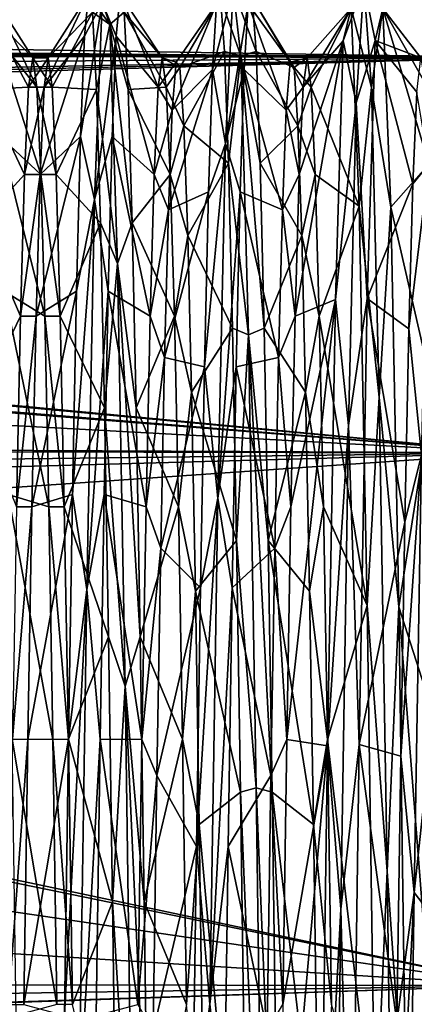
# Model space of a CAD drawing. Header units: millimetres. Extents: x -125 to 171, y -35 to 1363.
# Tile 180 of 656: x 109.26 to 113.83, y 6.79 to 18.19. Entities that reach past the tile are written whole.
import ezdxf

# ---------------------------------------------------------------- set-up
doc = ezdxf.new("R2010")
doc.units = ezdxf.units.MM
doc.header["$LTSCALE"] = 65.185185
for name, color, linetype in [('3', 7, 'CONTINUOUS'), ('62', 7, 'CONTINUOUS'), ('629', 7, 'CONTINUOUS'), ('639', 7, 'CONTINUOUS'), ('640', 7, 'CONTINUOUS'), ('66', 7, 'CONTINUOUS'), ('663', 7, 'CONTINUOUS'), ('664', 7, 'CONTINUOUS'), ('69', 7, 'CONTINUOUS'), ('70', 7, 'CONTINUOUS'), ('71', 7, 'CONTINUOUS'), ('72', 7, 'CONTINUOUS'), ('73', 7, 'CONTINUOUS'), ('74', 7, 'CONTINUOUS')]:
    doc.layers.add(name, color=color, linetype=linetype)

msp = doc.modelspace()

# ---------------------------------------------------------------- linework, layer by layer
at = {"layer": '3', "color": 7, "linetype": 'CONTINUOUS', "true_color": 0xe0f2ff}
for points in [[(115, 17.753, 10.25), (115, 20.189, 3.56), (0, 18.419, 9), (115, 17.753, 10.25)], [(115, 20.189, -3.56), (115, 17.753, -10.25), (6.357, 19.485, -6.371), (115, 20.189, -3.56)], [(6.357, 19.485, -6.371), (115, 17.753, -10.25), (3.343, 18.72, -8.356), (6.357, 19.485, -6.371)], [(115, 17.753, -10.25), (0, 18.419, -9), (3.343, 18.72, -8.356), (115, 17.753, -10.25)], [(-99, 18.635, -8.543), (115, 17.753, -10.25), (75.002, 16.803, -11.743), (-99, 18.635, -8.543)], [(115, 17.753, -10.25), (-99, 18.635, -8.543), (0, 18.419, -9), (115, 17.753, -10.25)], [(-99, 18.188, 9.458), (115, 17.753, 10.25), (0, 18.419, 9), (-99, 18.188, 9.458)], [(-99, 16.177, 12.592), (115, 17.753, 10.25), (-99, 18.188, 9.458), (-99, 16.177, 12.592)], [(115, 13.177, 15.704), (115, 17.753, 10.25), (-99, 13.633, 15.31), (115, 13.177, 15.704)], [(-99, 13.633, 15.31), (115, 17.753, 10.25), (-99, 16.177, 12.592), (-99, 13.633, 15.31)], [(75.002, 16.803, -11.743), (115, 17.753, -10.25), (77.772, 16.699, -11.89), (75.002, 16.803, -11.743)], [(115, 17.753, -10.25), (115, 13.177, -15.704), (77.772, 16.699, -11.89), (115, 17.753, -10.25)], [(77.772, 16.699, -11.89), (115, 13.177, -15.704), (80.696, 16.361, -12.351), (77.772, 16.699, -11.89)], [(80.696, 16.361, -12.351), (115, 13.177, -15.704), (83.843, 15.717, -13.161), (80.696, 16.361, -12.351)], [(83.843, 15.717, -13.161), (115, 13.177, -15.704), (84.211, 15.621, -13.275), (83.843, 15.717, -13.161)], [(84.211, 15.621, -13.275), (115, 13.177, -15.704), (87.136, 14.691, -14.298), (84.211, 15.621, -13.275)], [(87.136, 14.691, -14.298), (115, 13.177, -15.704), (90.285, 13.297, -15.603), (87.136, 14.691, -14.298)], [(-99, 10.639, 17.523), (115, 13.177, 15.704), (-99, 13.633, 15.31), (-99, 10.639, 17.523)], [(90.285, 13.297, -15.603), (115, 13.177, -15.704), (93.001, 11.661, -16.861), (90.285, 13.297, -15.603)], [(115, 7.011, 19.264), (115, 13.177, 15.704), (-99, 7.294, 19.159), (115, 7.011, 19.264)], [(-99, 7.294, 19.159), (115, 13.177, 15.704), (-99, 10.639, 17.523), (-99, 7.294, 19.159)], [(115, 13.177, -15.704), (115, 7.011, -19.264), (93.001, 11.661, -16.861), (115, 13.177, -15.704)], [(93.001, 11.661, -16.861), (115, 7.011, -19.264), (93.273, 11.468, -16.992), (93.001, 11.661, -16.861)], [(93.273, 11.468, -16.992), (115, 7.011, -19.264), (95.179, 9.92, -17.94), (93.273, 11.468, -16.992)], [(95.179, 9.92, -17.94), (115, 7.011, -19.264), (96.852, 8.162, -18.805), (95.179, 9.92, -17.94)], [(96.852, 8.162, -18.805), (115, 7.011, -19.264), (98.09, 6.441, -19.462), (96.852, 8.162, -18.805)], [(-99, 3.708, 20.162), (115, 7.011, 19.264), (-99, 7.294, 19.159), (-99, 3.708, 20.162)], [(115, 0, 20.5), (115, 7.011, 19.264), (-99, 0, 20.5), (115, 0, 20.5)], [(-99, 0, 20.5), (115, 7.011, 19.264), (-99, 3.708, 20.162), (-99, 0, 20.5)], [(115, 7.011, -19.264), (115, 0, -20.5), (98.09, 6.441, -19.462), (115, 7.011, -19.264)]]:
    msp.add_3dface(points, dxfattribs=at)
at = {"layer": '62', "color": 7, "linetype": 'CONTINUOUS', "true_color": 0x45454a}
for points in [[(112.393, 17.7, -1.326), (112.348, 17.145, -4.594), (112.543, 17.409, -3.463), (112.393, 17.7, -1.326)], [(112.437, 17.638, 1.987), (112.393, 17.7, -1.326), (112.589, 17.75, 0), (112.437, 17.638, 1.987)], [(112.589, 17.75, 0), (112.393, 17.7, -1.326), (112.543, 17.409, -3.463), (112.589, 17.75, 0)], [(112.636, 17.409, 3.463), (112.437, 17.638, 1.987), (112.589, 17.75, 0), (112.636, 17.409, 3.463)], [(112.482, 16.961, 5.232), (112.437, 17.638, 1.987), (112.636, 17.409, 3.463), (112.482, 16.961, 5.232)], [(112.543, 17.409, -3.463), (112.348, 17.145, -4.594), (112.496, 16.399, -6.793), (112.543, 17.409, -3.463)], [(112.683, 16.399, 6.793), (112.482, 16.961, 5.232), (112.636, 17.409, 3.463), (112.683, 16.399, 6.793)], [(112.348, 17.145, -4.594), (112.303, 15.992, -7.701), (112.496, 16.399, -6.793), (112.348, 17.145, -4.594)], [(112.527, 15.693, 8.294), (112.482, 16.961, 5.232), (112.683, 16.399, 6.793), (112.527, 15.693, 8.294)], [(112.496, 16.399, -6.793), (112.303, 15.992, -7.701), (112.449, 14.759, -9.861), (112.496, 16.399, -6.793)], [(112.73, 14.759, 9.861), (112.527, 15.693, 8.294), (112.683, 16.399, 6.793), (112.73, 14.759, 9.861)], [(112.303, 15.992, -7.701), (112.259, 14.282, -10.54), (112.449, 14.759, -9.861), (112.303, 15.992, -7.701)], [(112.571, 13.878, 11.067), (112.527, 15.693, 8.294), (112.73, 14.759, 9.861), (112.571, 13.878, 11.067)], [(112.449, 14.759, -9.861), (112.259, 14.282, -10.54), (112.402, 12.551, -12.551), (112.449, 14.759, -9.861)], [(112.777, 12.551, 12.551), (112.571, 13.878, 11.067), (112.73, 14.759, 9.861), (112.777, 12.551, 12.551)], [(112.259, 14.282, -10.54), (112.214, 12.073, -13.012), (112.402, 12.551, -12.551), (112.259, 14.282, -10.54)], [(112.616, 11.578, 13.454), (112.571, 13.878, 11.067), (112.777, 12.551, 12.551), (112.616, 11.578, 13.454)], [(112.402, 12.551, -12.551), (112.214, 12.073, -13.012), (112.355, 9.861, -14.759), (112.402, 12.551, -12.551)], [(112.824, 9.861, 14.759), (112.616, 11.578, 13.454), (112.777, 12.551, 12.551), (112.824, 9.861, 14.759)], [(112.214, 12.073, -13.012), (112.169, 9.444, -15.029), (112.355, 9.861, -14.759), (112.214, 12.073, -13.012)], [(112.661, 8.875, 15.372), (112.616, 11.578, 13.454), (112.824, 9.861, 14.759), (112.661, 8.875, 15.372)], [(112.355, 9.861, -14.759), (112.169, 9.444, -15.029), (112.308, 6.793, -16.399), (112.355, 9.861, -14.759)], [(112.871, 6.793, 16.399), (112.661, 8.875, 15.372), (112.824, 9.861, 14.759), (112.871, 6.793, 16.399)], [(112.169, 9.444, -15.029), (112.125, 6.485, -16.523), (112.308, 6.793, -16.399), (112.169, 9.444, -15.029)], [(112.723, 4.594, 17.145), (112.661, 8.875, 15.372), (112.871, 6.793, 16.399), (112.723, 4.594, 17.145)]]:
    msp.add_3dface(points, dxfattribs=at)
at = {"layer": '629', "linetype": 'CONTINUOUS'}
msp.add_3dface([(108.049, 10.738, -74.5), (109.75, 0, -74.5), (109.25, 0, -74.5), (108.049, 10.738, -74.5)], dxfattribs=at)
at = {"layer": '639', "linetype": 'CONTINUOUS'}
msp.add_3dface([(108.049, 10.738, -51.5), (109.131, 4.907, -50.5), (109.75, 0, -51.5), (108.049, 10.738, -51.5)], dxfattribs=at)
at = {"layer": '640', "linetype": 'CONTINUOUS'}
for points in [[(109.75, 0, -74.5), (108.049, 10.738, -74.5), (109.75, 0, -51.5), (109.75, 0, -74.5)], [(108.049, 10.738, -74.5), (108.049, 10.738, -51.5), (109.75, 0, -51.5), (108.049, 10.738, -74.5)]]:
    msp.add_3dface(points, dxfattribs=at)
at = {"layer": '66', "color": 7, "linetype": 'CONTINUOUS', "true_color": 0x45454a}
for points in [[(113.86, 17.351, -3.74), (113.813, 16.293, -7.042), (114, 16.519, -6.495), (113.86, 17.351, -3.74)], [(113.813, 16.293, -7.042), (113.766, 14.613, -10.076), (114, 16.519, -6.495), (113.813, 16.293, -7.042)], [(114, 16.519, -6.495), (113.766, 14.613, -10.076), (113.914, 13.154, -11.918), (114, 16.519, -6.495)], [(113.766, 14.613, -10.076), (113.72, 12.376, -12.724), (113.914, 13.154, -11.918), (113.766, 14.613, -10.076)], [(113.72, 12.376, -12.724), (113.673, 9.666, -14.887), (113.914, 13.154, -11.918), (113.72, 12.376, -12.724)], [(113.914, 13.154, -11.918), (113.673, 9.666, -14.887), (113.827, 8.089, -15.8), (113.914, 13.154, -11.918)], [(113.673, 9.666, -14.887), (113.626, 6.587, -16.482), (113.827, 8.089, -15.8), (113.673, 9.666, -14.887)], [(113.626, 6.587, -16.482), (113.58, 3.257, -17.449), (113.827, 8.089, -15.8), (113.626, 6.587, -16.482)], [(113.827, 8.089, -15.8), (113.58, 3.257, -17.449), (113.741, 1.979, -17.639), (113.827, 8.089, -15.8)]]:
    msp.add_3dface(points, dxfattribs=at)
at = {"layer": '663', "color": 7, "linetype": 'CONTINUOUS', "true_color": 0x45454a}
for points in [[(111.072, 17.7, -1.326), (110.911, 17.75, 0), (110.864, 17.409, -3.463), (111.072, 17.7, -1.326)], [(111.027, 17.145, -4.594), (111.072, 17.7, -1.326), (110.864, 17.409, -3.463), (111.027, 17.145, -4.594)], [(111.072, 17.7, -1.326), (111.116, 17.638, 1.987), (110.911, 17.75, 0), (111.072, 17.7, -1.326)], [(111.116, 17.638, 1.987), (110.957, 17.409, 3.463), (110.911, 17.75, 0), (111.116, 17.638, 1.987)], [(111.116, 17.638, 1.987), (111.161, 16.961, 5.232), (110.957, 17.409, 3.463), (111.116, 17.638, 1.987)], [(111.027, 17.145, -4.594), (110.864, 17.409, -3.463), (110.817, 16.399, -6.793), (111.027, 17.145, -4.594)], [(111.161, 16.961, 5.232), (111.004, 16.399, 6.793), (110.957, 17.409, 3.463), (111.161, 16.961, 5.232)], [(110.982, 15.992, -7.701), (111.027, 17.145, -4.594), (110.817, 16.399, -6.793), (110.982, 15.992, -7.701)], [(111.161, 16.961, 5.232), (111.206, 15.693, 8.294), (111.004, 16.399, 6.793), (111.161, 16.961, 5.232)], [(110.982, 15.992, -7.701), (110.817, 16.399, -6.793), (110.77, 14.759, -9.861), (110.982, 15.992, -7.701)], [(111.206, 15.693, 8.294), (111.051, 14.759, 9.861), (111.004, 16.399, 6.793), (111.206, 15.693, 8.294)], [(110.938, 14.282, -10.54), (110.982, 15.992, -7.701), (110.77, 14.759, -9.861), (110.938, 14.282, -10.54)], [(111.206, 15.693, 8.294), (111.25, 13.878, 11.067), (111.051, 14.759, 9.861), (111.206, 15.693, 8.294)], [(110.938, 14.282, -10.54), (110.77, 14.759, -9.861), (110.723, 12.551, -12.551), (110.938, 14.282, -10.54)], [(111.25, 13.878, 11.067), (111.098, 12.551, 12.551), (111.051, 14.759, 9.861), (111.25, 13.878, 11.067)], [(110.893, 12.073, -13.012), (110.938, 14.282, -10.54), (110.723, 12.551, -12.551), (110.893, 12.073, -13.012)], [(111.25, 13.878, 11.067), (111.295, 11.578, 13.454), (111.098, 12.551, 12.551), (111.25, 13.878, 11.067)], [(110.893, 12.073, -13.012), (110.723, 12.551, -12.551), (110.676, 9.861, -14.759), (110.893, 12.073, -13.012)], [(111.295, 11.578, 13.454), (111.145, 9.862, 14.758), (111.098, 12.551, 12.551), (111.295, 11.578, 13.454)], [(110.848, 9.444, -15.029), (110.893, 12.073, -13.012), (110.676, 9.861, -14.759), (110.848, 9.444, -15.029)], [(111.295, 11.578, 13.454), (111.339, 8.875, 15.372), (111.145, 9.862, 14.758), (111.295, 11.578, 13.454)], [(110.848, 9.444, -15.029), (110.676, 9.861, -14.759), (110.629, 6.793, -16.399), (110.848, 9.444, -15.029)], [(111.339, 8.875, 15.372), (111.192, 6.793, 16.399), (111.145, 9.862, 14.758), (111.339, 8.875, 15.372)], [(110.804, 6.485, -16.523), (110.848, 9.444, -15.029), (110.629, 6.793, -16.399), (110.804, 6.485, -16.523)], [(111.339, 8.875, 15.372), (111.402, 4.594, 17.145), (111.192, 6.793, 16.399), (111.339, 8.875, 15.372)]]:
    msp.add_3dface(points, dxfattribs=at)
at = {"layer": '664', "color": 7, "linetype": 'CONTINUOUS', "true_color": 0x45454a}
for points in [[(109.543, 17.409, -3.463), (109.589, 17.75, 0), (109.364, 17.409, -3.463), (109.543, 17.409, -3.463)], [(109.589, 17.75, 0), (109.411, 17.75, 0), (109.364, 17.409, -3.463), (109.589, 17.75, 0)], [(109.589, 17.75, 0), (109.636, 17.409, 3.463), (109.411, 17.75, 0), (109.589, 17.75, 0)], [(109.636, 17.409, 3.463), (109.457, 17.409, 3.463), (109.411, 17.75, 0), (109.636, 17.409, 3.463)], [(109.496, 16.399, -6.793), (109.543, 17.409, -3.463), (109.317, 16.399, -6.793), (109.496, 16.399, -6.793)], [(109.543, 17.409, -3.463), (109.364, 17.409, -3.463), (109.317, 16.399, -6.793), (109.543, 17.409, -3.463)], [(109.636, 17.409, 3.463), (109.683, 16.399, 6.793), (109.457, 17.409, 3.463), (109.636, 17.409, 3.463)], [(109.683, 16.399, 6.793), (109.504, 16.399, 6.793), (109.457, 17.409, 3.463), (109.683, 16.399, 6.793)], [(109.449, 14.759, -9.861), (109.496, 16.399, -6.793), (109.27, 14.759, -9.861), (109.449, 14.759, -9.861)], [(109.496, 16.399, -6.793), (109.317, 16.399, -6.793), (109.27, 14.759, -9.861), (109.496, 16.399, -6.793)], [(109.683, 16.399, 6.793), (109.73, 14.759, 9.861), (109.504, 16.399, 6.793), (109.683, 16.399, 6.793)], [(109.73, 14.759, 9.861), (109.551, 14.759, 9.861), (109.504, 16.399, 6.793), (109.73, 14.759, 9.861)], [(109.402, 12.551, -12.551), (109.449, 14.759, -9.861), (109.223, 12.551, -12.551), (109.402, 12.551, -12.551)], [(109.449, 14.759, -9.861), (109.27, 14.759, -9.861), (109.223, 12.551, -12.551), (109.449, 14.759, -9.861)], [(109.73, 14.759, 9.861), (109.777, 12.551, 12.551), (109.551, 14.759, 9.861), (109.73, 14.759, 9.861)], [(109.777, 12.551, 12.551), (109.598, 12.551, 12.551), (109.551, 14.759, 9.861), (109.777, 12.551, 12.551)], [(109.355, 9.861, -14.759), (109.402, 12.551, -12.551), (109.176, 9.862, -14.758), (109.355, 9.861, -14.759)], [(109.402, 12.551, -12.551), (109.223, 12.551, -12.551), (109.176, 9.862, -14.758), (109.402, 12.551, -12.551)], [(109.777, 12.551, 12.551), (109.824, 9.862, 14.758), (109.598, 12.551, 12.551), (109.777, 12.551, 12.551)], [(109.824, 9.862, 14.758), (109.645, 9.861, 14.759), (109.598, 12.551, 12.551), (109.824, 9.862, 14.758)], [(109.355, 9.861, -14.759), (109.176, 9.862, -14.758), (109.129, 6.793, -16.399), (109.355, 9.861, -14.759)], [(109.308, 6.793, -16.399), (109.355, 9.861, -14.759), (109.129, 6.793, -16.399), (109.308, 6.793, -16.399)], [(109.824, 9.862, 14.758), (109.871, 6.793, 16.399), (109.645, 9.861, 14.759), (109.824, 9.862, 14.758)], [(109.871, 6.793, 16.399), (109.692, 6.793, 16.399), (109.645, 9.861, 14.759), (109.871, 6.793, 16.399)]]:
    msp.add_3dface(points, dxfattribs=at)
at = {"layer": '69', "color": 7, "linetype": 'CONTINUOUS', "true_color": 0xe0f2ff}
for points in [[(112.589, 17.75, 0), (112.543, 17.409, -3.463), (113.1, 18.323, 2.55), (112.589, 17.75, 0)], [(113.1, 18.323, 2.55), (112.543, 17.409, -3.463), (113.008, 17.945, -4.498), (113.1, 18.323, 2.55)], [(112.636, 17.409, 3.463), (112.589, 17.75, 0), (113.1, 18.323, 2.55), (112.636, 17.409, 3.463)], [(113.192, 16.034, 9.227), (112.636, 17.409, 3.463), (113.1, 18.323, 2.55), (113.192, 16.034, 9.227)], [(112.496, 16.399, -6.793), (112.449, 14.759, -9.861), (113.008, 17.945, -4.498), (112.496, 16.399, -6.793)], [(113.008, 17.945, -4.498), (112.449, 14.759, -9.861), (112.917, 14.954, -10.891), (113.008, 17.945, -4.498)], [(112.543, 17.409, -3.463), (112.496, 16.399, -6.793), (113.008, 17.945, -4.498), (112.543, 17.409, -3.463)], [(112.683, 16.399, 6.793), (112.636, 17.409, 3.463), (113.192, 16.034, 9.227), (112.683, 16.399, 6.793)], [(112.73, 14.759, 9.861), (112.683, 16.399, 6.793), (113.192, 16.034, 9.227), (112.73, 14.759, 9.861)], [(113.283, 11.412, 14.561), (112.73, 14.759, 9.861), (113.192, 16.034, 9.227), (113.283, 11.412, 14.561)], [(112.402, 12.551, -12.551), (112.355, 9.861, -14.759), (112.917, 14.954, -10.891), (112.402, 12.551, -12.551)], [(112.917, 14.954, -10.891), (112.355, 9.861, -14.759), (112.825, 9.787, -15.699), (112.917, 14.954, -10.891)], [(112.449, 14.759, -9.861), (112.402, 12.551, -12.551), (112.917, 14.954, -10.891), (112.449, 14.759, -9.861)], [(112.777, 12.551, 12.551), (112.73, 14.759, 9.861), (113.283, 11.412, 14.561), (112.777, 12.551, 12.551)], [(113.914, 13.154, -11.918), (113.827, 8.089, -15.8), (114.383, 13.273, -12.886), (113.914, 13.154, -11.918)], [(114.383, 13.273, -12.886), (113.827, 8.089, -15.8), (114.291, 7.481, -16.919), (114.383, 13.273, -12.886)], [(112.824, 9.861, 14.759), (112.777, 12.551, 12.551), (113.283, 11.412, 14.561), (112.824, 9.861, 14.759)], [(113.375, 5.128, 17.775), (112.824, 9.861, 14.759), (113.283, 11.412, 14.561), (113.375, 5.128, 17.775)], [(112.355, 9.861, -14.759), (112.308, 6.793, -16.399), (112.825, 9.787, -15.699), (112.355, 9.861, -14.759)], [(112.871, 6.793, 16.399), (112.824, 9.861, 14.759), (113.375, 5.128, 17.775), (112.871, 6.793, 16.399)], [(112.308, 6.793, -16.399), (112.261, 3.463, -17.409), (112.825, 9.787, -15.699), (112.308, 6.793, -16.399)], [(112.825, 9.787, -15.699), (112.261, 3.463, -17.409), (112.733, 3.195, -18.222), (112.825, 9.787, -15.699)], [(111.909, 2.576, 18.319), (111.339, 8.875, 15.372), (111.817, 9.25, 16.021), (111.909, 2.576, 18.319)], [(111.402, 4.594, 17.145), (111.339, 8.875, 15.372), (111.909, 2.576, 18.319), (111.402, 4.594, 17.145)], [(113.827, 8.089, -15.8), (113.741, 1.979, -17.639), (114.291, 7.481, -16.919), (113.827, 8.089, -15.8)], [(114.291, 7.481, -16.919), (113.741, 1.979, -17.639), (114.2, 0.6, -18.49), (114.291, 7.481, -16.919)]]:
    msp.add_3dface(points, dxfattribs=at)
at = {"layer": '70', "color": 7, "linetype": 'CONTINUOUS', "true_color": 0xe0f2ff}
for points in [[(113.1, 18.323, 2.55), (113.008, 17.945, -4.498), (113.247, 18.598, -0.244), (113.1, 18.323, 2.55)], [(113.247, 18.598, -0.244), (113.008, 17.945, -4.498), (113.158, 17.23, -7.006), (113.247, 18.598, -0.244)], [(113.336, 17.408, 6.551), (113.1, 18.323, 2.55), (113.247, 18.598, -0.244), (113.336, 17.408, 6.551)], [(113.247, 18.598, -0.244), (113.158, 17.23, -7.006), (113.375, 17.949, -4.479), (113.247, 18.598, -0.244)], [(113.336, 17.408, 6.551), (113.247, 18.598, -0.244), (113.466, 18.32, 2.571), (113.336, 17.408, 6.551)], [(113.466, 18.32, 2.571), (113.247, 18.598, -0.244), (113.375, 17.949, -4.479), (113.466, 18.32, 2.571)], [(113.192, 16.034, 9.227), (113.1, 18.323, 2.55), (113.336, 17.408, 6.551), (113.192, 16.034, 9.227)], [(113.558, 16.023, 9.247), (113.336, 17.408, 6.551), (113.466, 18.32, 2.571), (113.558, 16.023, 9.247)], [(113.008, 17.945, -4.498), (112.917, 14.954, -10.891), (113.158, 17.23, -7.006), (113.008, 17.945, -4.498)], [(113.375, 17.949, -4.479), (113.158, 17.23, -7.006), (113.283, 14.965, -10.876), (113.375, 17.949, -4.479)], [(113.425, 13.823, 12.445), (113.192, 16.034, 9.227), (113.336, 17.408, 6.551), (113.425, 13.823, 12.445)], [(113.425, 13.823, 12.445), (113.336, 17.408, 6.551), (113.558, 16.023, 9.247), (113.425, 13.823, 12.445)], [(113.158, 17.23, -7.006), (112.917, 14.954, -10.891), (113.069, 13.492, -12.804), (113.158, 17.23, -7.006)], [(113.158, 17.23, -7.006), (113.069, 13.492, -12.804), (113.283, 14.965, -10.876), (113.158, 17.23, -7.006)], [(113.283, 11.412, 14.561), (113.192, 16.034, 9.227), (113.425, 13.823, 12.445), (113.283, 11.412, 14.561)], [(113.65, 11.393, 14.575), (113.425, 13.823, 12.445), (113.558, 16.023, 9.247), (113.65, 11.393, 14.575)], [(112.917, 14.954, -10.891), (112.825, 9.787, -15.699), (113.069, 13.492, -12.804), (112.917, 14.954, -10.891)], [(113.283, 14.965, -10.876), (113.069, 13.492, -12.804), (113.191, 9.801, -15.69), (113.283, 14.965, -10.876)], [(113.514, 8.336, 16.627), (113.283, 11.412, 14.561), (113.425, 13.823, 12.445), (113.514, 8.336, 16.627)], [(113.514, 8.336, 16.627), (113.425, 13.823, 12.445), (113.65, 11.393, 14.575), (113.514, 8.336, 16.627)], [(113.069, 13.492, -12.804), (112.825, 9.787, -15.699), (112.98, 7.897, -16.84), (113.069, 13.492, -12.804)], [(113.069, 13.492, -12.804), (112.98, 7.897, -16.84), (113.191, 9.801, -15.69), (113.069, 13.492, -12.804)], [(113.375, 5.128, 17.775), (113.283, 11.412, 14.561), (113.514, 8.336, 16.627), (113.375, 5.128, 17.775)], [(113.741, 5.103, 17.782), (113.514, 8.336, 16.627), (113.65, 11.393, 14.575), (113.741, 5.103, 17.782)], [(112.825, 9.787, -15.699), (112.733, 3.195, -18.222), (112.98, 7.897, -16.84), (112.825, 9.787, -15.699)], [(113.191, 9.801, -15.69), (112.98, 7.897, -16.84), (113.1, 3.21, -18.219), (113.191, 9.801, -15.69)], [(112.089, 2.789, 18.39), (111.817, 9.25, 16.021), (112, 9.3, 16.108), (112.089, 2.789, 18.39)], [(111.909, 2.576, 18.319), (111.817, 9.25, 16.021), (112.089, 2.789, 18.39), (111.909, 2.576, 18.319)], [(112.089, 2.789, 18.39), (112, 9.3, 16.108), (112.275, 2.575, 18.32), (112.089, 2.789, 18.39)], [(112.275, 2.575, 18.32), (112, 9.3, 16.108), (112.183, 9.25, 16.021), (112.275, 2.575, 18.32)], [(113.603, 1.703, 18.522), (113.375, 5.128, 17.775), (113.514, 8.336, 16.627), (113.603, 1.703, 18.522)], [(113.603, 1.703, 18.522), (113.514, 8.336, 16.627), (113.741, 5.103, 17.782), (113.603, 1.703, 18.522)], [(112.98, 7.897, -16.84), (112.733, 3.195, -18.222), (112.891, 1.216, -18.56), (112.98, 7.897, -16.84)], [(112.98, 7.897, -16.84), (112.891, 1.216, -18.56), (113.1, 3.21, -18.219), (112.98, 7.897, -16.84)]]:
    msp.add_3dface(points, dxfattribs=at)
at = {"layer": '71', "color": 7, "linetype": 'CONTINUOUS', "true_color": 0xe0f2ff}
for points in [[(113.907, 17.748, -0.296), (113.466, 18.32, 2.571), (113.375, 17.949, -4.479), (113.907, 17.748, -0.296)], [(113.907, 17.748, -0.296), (113.953, 17.466, 3.16), (113.466, 18.32, 2.571), (113.907, 17.748, -0.296)], [(113.953, 17.466, 3.16), (114, 16.519, 6.495), (113.466, 18.32, 2.571), (113.953, 17.466, 3.16)], [(114, 16.519, 6.495), (113.558, 16.023, 9.247), (113.466, 18.32, 2.571), (114, 16.519, 6.495)], [(113.813, 16.293, -7.042), (113.375, 17.949, -4.479), (113.283, 14.965, -10.876), (113.813, 16.293, -7.042)], [(113.813, 16.293, -7.042), (113.86, 17.351, -3.74), (113.375, 17.949, -4.479), (113.813, 16.293, -7.042)], [(113.86, 17.351, -3.74), (113.907, 17.748, -0.296), (113.375, 17.949, -4.479), (113.86, 17.351, -3.74)], [(114, 16.519, 6.495), (114.044, 13.903, 11.105), (113.558, 16.023, 9.247), (114, 16.519, 6.495)], [(113.766, 14.613, -10.076), (113.813, 16.293, -7.042), (113.283, 14.965, -10.876), (113.766, 14.613, -10.076)], [(114.044, 13.903, 11.105), (113.65, 11.393, 14.575), (113.558, 16.023, 9.247), (114.044, 13.903, 11.105)], [(113.72, 12.376, -12.724), (113.283, 14.965, -10.876), (113.191, 9.801, -15.69), (113.72, 12.376, -12.724)], [(113.72, 12.376, -12.724), (113.766, 14.613, -10.076), (113.283, 14.965, -10.876), (113.72, 12.376, -12.724)], [(114.044, 13.903, 11.105), (114.087, 10.038, 14.745), (113.65, 11.393, 14.575), (114.044, 13.903, 11.105)], [(113.673, 9.666, -14.887), (113.72, 12.376, -12.724), (113.191, 9.801, -15.69), (113.673, 9.666, -14.887)], [(114.087, 10.038, 14.745), (114.131, 5.263, 17.089), (113.65, 11.393, 14.575), (114.087, 10.038, 14.745)], [(114.131, 5.263, 17.089), (113.741, 5.103, 17.782), (113.65, 11.393, 14.575), (114.131, 5.263, 17.089)], [(113.626, 6.587, -16.482), (113.191, 9.801, -15.69), (113.1, 3.21, -18.219), (113.626, 6.587, -16.482)], [(113.626, 6.587, -16.482), (113.673, 9.666, -14.887), (113.191, 9.801, -15.69), (113.626, 6.587, -16.482)], [(112.661, 8.875, 15.372), (112.723, 4.594, 17.145), (112.183, 9.25, 16.021), (112.661, 8.875, 15.372)], [(112.723, 4.594, 17.145), (112.275, 2.575, 18.32), (112.183, 9.25, 16.021), (112.723, 4.594, 17.145)]]:
    msp.add_3dface(points, dxfattribs=at)
at = {"layer": '72', "color": 7, "linetype": 'CONTINUOUS', "true_color": 0xe0f2ff}
for points in [[(110.011, 18.001, -4.266), (110.058, 18.486, -0.717), (109.543, 17.409, -3.463), (110.011, 18.001, -4.266)], [(109.543, 17.409, -3.463), (110.058, 18.486, -0.717), (109.589, 17.75, 0), (109.543, 17.409, -3.463)], [(110.058, 18.486, -0.717), (110.104, 18.277, 2.859), (109.589, 17.75, 0), (110.058, 18.486, -0.717)], [(111.072, 17.7, -1.326), (111.027, 17.145, -4.594), (111.539, 18.375, -2.148), (111.072, 17.7, -1.326)], [(111.539, 18.375, -2.148), (111.027, 17.145, -4.594), (111.493, 17.616, -5.648), (111.539, 18.375, -2.148)], [(111.116, 17.638, 1.987), (111.072, 17.7, -1.326), (111.586, 18.444, 1.434), (111.116, 17.638, 1.987)], [(111.586, 18.444, 1.434), (111.072, 17.7, -1.326), (111.539, 18.375, -2.148), (111.586, 18.444, 1.434)], [(111.632, 17.822, 4.961), (111.116, 17.638, 1.987), (111.586, 18.444, 1.434), (111.632, 17.822, 4.961)], [(109.589, 17.75, 0), (110.104, 18.277, 2.859), (109.636, 17.409, 3.463), (109.589, 17.75, 0)], [(110.104, 18.277, 2.859), (110.15, 17.384, 6.327), (109.636, 17.409, 3.463), (110.104, 18.277, 2.859)], [(109.965, 16.841, -7.655), (110.011, 18.001, -4.266), (109.496, 16.399, -6.793), (109.965, 16.841, -7.655)], [(109.496, 16.399, -6.793), (110.011, 18.001, -4.266), (109.543, 17.409, -3.463), (109.496, 16.399, -6.793)], [(111.161, 16.961, 5.232), (111.116, 17.638, 1.987), (111.632, 17.822, 4.961), (111.161, 16.961, 5.232)], [(111.678, 16.532, 8.303), (111.161, 16.961, 5.232), (111.632, 17.822, 4.961), (111.678, 16.532, 8.303)], [(111.027, 17.145, -4.594), (110.982, 15.992, -7.701), (111.493, 17.616, -5.648), (111.027, 17.145, -4.594)], [(111.493, 17.616, -5.648), (110.982, 15.992, -7.701), (111.447, 16.197, -8.937), (111.493, 17.616, -5.648)], [(109.636, 17.409, 3.463), (110.15, 17.384, 6.327), (109.683, 16.399, 6.793), (109.636, 17.409, 3.463)], [(110.15, 17.384, 6.327), (110.197, 15.839, 9.559), (109.683, 16.399, 6.793), (110.15, 17.384, 6.327)], [(111.206, 15.693, 8.294), (111.161, 16.961, 5.232), (111.678, 16.532, 8.303), (111.206, 15.693, 8.294)], [(109.919, 15.05, -10.757), (109.965, 16.841, -7.655), (109.449, 14.759, -9.861), (109.919, 15.05, -10.757)], [(109.449, 14.759, -9.861), (109.965, 16.841, -7.655), (109.496, 16.399, -6.793), (109.449, 14.759, -9.861)], [(111.724, 14.622, 11.333), (111.206, 15.693, 8.294), (111.678, 16.532, 8.303), (111.724, 14.622, 11.333)], [(109.683, 16.399, 6.793), (110.197, 15.839, 9.559), (109.73, 14.759, 9.861), (109.683, 16.399, 6.793)], [(110.982, 15.992, -7.701), (110.938, 14.282, -10.54), (111.447, 16.197, -8.937), (110.982, 15.992, -7.701)], [(111.447, 16.197, -8.937), (110.938, 14.282, -10.54), (111.4, 14.172, -11.891), (111.447, 16.197, -8.937)], [(110.197, 15.839, 9.559), (110.243, 13.7, 12.432), (109.73, 14.759, 9.861), (110.197, 15.839, 9.559)], [(111.25, 13.878, 11.067), (111.206, 15.693, 8.294), (111.724, 14.622, 11.333), (111.25, 13.878, 11.067)], [(109.873, 12.695, -13.456), (109.919, 15.05, -10.757), (109.402, 12.551, -12.551), (109.873, 12.695, -13.456)], [(109.402, 12.551, -12.551), (109.919, 15.05, -10.757), (109.449, 14.759, -9.861), (109.402, 12.551, -12.551)], [(109.73, 14.759, 9.861), (110.243, 13.7, 12.432), (109.777, 12.551, 12.551), (109.73, 14.759, 9.861)], [(111.771, 12.164, 13.938), (111.25, 13.878, 11.067), (111.724, 14.622, 11.333), (111.771, 12.164, 13.938)], [(110.938, 14.282, -10.54), (110.893, 12.073, -13.012), (111.4, 14.172, -11.891), (110.938, 14.282, -10.54)], [(111.4, 14.172, -11.891), (110.893, 12.073, -13.012), (111.354, 11.614, -14.399), (111.4, 14.172, -11.891)], [(111.295, 11.578, 13.454), (111.25, 13.878, 11.067), (111.771, 12.164, 13.938), (111.295, 11.578, 13.454)], [(110.243, 13.7, 12.432), (110.289, 11.047, 14.839), (109.777, 12.551, 12.551), (110.243, 13.7, 12.432)], [(109.826, 9.864, -15.65), (109.873, 12.695, -13.456), (109.355, 9.861, -14.759), (109.826, 9.864, -15.65)], [(109.355, 9.861, -14.759), (109.873, 12.695, -13.456), (109.402, 12.551, -12.551), (109.355, 9.861, -14.759)], [(109.777, 12.551, 12.551), (110.289, 11.047, 14.839), (109.824, 9.862, 14.758), (109.777, 12.551, 12.551)], [(111.817, 9.25, 16.021), (111.295, 11.578, 13.454), (111.771, 12.164, 13.938), (111.817, 9.25, 16.021)], [(110.893, 12.073, -13.012), (110.848, 9.444, -15.029), (111.354, 11.614, -14.399), (110.893, 12.073, -13.012)], [(111.354, 11.614, -14.399), (110.848, 9.444, -15.029), (111.308, 8.622, -16.368), (111.354, 11.614, -14.399)], [(111.817, 9.25, 16.021), (111.339, 8.875, 15.372), (111.295, 11.578, 13.454), (111.817, 9.25, 16.021)], [(110.289, 11.047, 14.839), (110.336, 7.98, 16.69), (109.824, 9.862, 14.758), (110.289, 11.047, 14.839)], [(109.78, 6.663, -17.258), (109.826, 9.864, -15.65), (109.308, 6.793, -16.399), (109.78, 6.663, -17.258)], [(109.308, 6.793, -16.399), (109.826, 9.864, -15.65), (109.355, 9.861, -14.759), (109.308, 6.793, -16.399)], [(109.824, 9.862, 14.758), (110.336, 7.98, 16.69), (109.871, 6.793, 16.399), (109.824, 9.862, 14.758)], [(110.848, 9.444, -15.029), (110.804, 6.485, -16.523), (111.308, 8.622, -16.368), (110.848, 9.444, -15.029)], [(111.308, 8.622, -16.368), (110.804, 6.485, -16.523), (111.261, 5.306, -17.722), (111.308, 8.622, -16.368)], [(110.336, 7.98, 16.69), (110.382, 4.615, 17.915), (109.871, 6.793, 16.399), (110.336, 7.98, 16.69)]]:
    msp.add_3dface(points, dxfattribs=at)
at = {"layer": '73', "color": 7, "linetype": 'CONTINUOUS', "true_color": 0xe0f2ff}
for points in [[(110.058, 18.486, -0.717), (110.011, 18.001, -4.266), (110.214, 18.392, -2.772), (110.058, 18.486, -0.717)], [(110.104, 18.277, 2.859), (110.058, 18.486, -0.717), (110.304, 18.134, 4.139), (110.104, 18.277, 2.859)], [(110.304, 18.134, 4.139), (110.058, 18.486, -0.717), (110.214, 18.392, -2.772), (110.304, 18.134, 4.139)], [(110.424, 18.486, -0.717), (110.214, 18.392, -2.772), (110.377, 18.001, -4.266), (110.424, 18.486, -0.717)], [(111.539, 18.375, -2.148), (111.493, 17.616, -5.648), (111.732, 18.548, -1.39), (111.539, 18.375, -2.148)], [(111.732, 18.548, -1.39), (111.493, 17.616, -5.648), (111.643, 16.758, -8.07), (111.732, 18.548, -1.39)], [(111.821, 17.774, 5.482), (111.586, 18.444, 1.434), (111.732, 18.548, -1.39), (111.821, 17.774, 5.482)], [(111.732, 18.548, -1.39), (111.643, 16.758, -8.07), (111.905, 18.375, -2.148), (111.732, 18.548, -1.39)], [(111.821, 17.774, 5.482), (111.732, 18.548, -1.39), (111.998, 17.822, 4.961), (111.821, 17.774, 5.482)], [(111.998, 17.822, 4.961), (111.732, 18.548, -1.39), (111.952, 18.444, 1.434), (111.998, 17.822, 4.961)], [(110.011, 18.001, -4.266), (109.965, 16.841, -7.655), (110.214, 18.392, -2.772), (110.011, 18.001, -4.266)], [(110.214, 18.392, -2.772), (109.965, 16.841, -7.655), (110.125, 16.108, -9.3), (110.214, 18.392, -2.772)], [(110.214, 18.392, -2.772), (110.125, 16.108, -9.3), (110.377, 18.001, -4.266), (110.214, 18.392, -2.772)], [(110.304, 18.134, 4.139), (110.214, 18.392, -2.772), (110.47, 18.277, 2.859), (110.304, 18.134, 4.139)], [(111.632, 17.822, 4.961), (111.586, 18.444, 1.434), (111.821, 17.774, 5.482), (111.632, 17.822, 4.961)], [(111.905, 18.375, -2.148), (111.643, 16.758, -8.07), (111.859, 17.616, -5.648), (111.905, 18.375, -2.148)], [(110.15, 17.384, 6.327), (110.104, 18.277, 2.859), (110.304, 18.134, 4.139), (110.15, 17.384, 6.327)], [(110.516, 17.384, 6.327), (110.304, 18.134, 4.139), (110.47, 18.277, 2.859), (110.516, 17.384, 6.327)], [(110.393, 15.368, 10.478), (110.15, 17.384, 6.327), (110.304, 18.134, 4.139), (110.393, 15.368, 10.478)], [(110.393, 15.368, 10.478), (110.304, 18.134, 4.139), (110.563, 15.839, 9.559), (110.393, 15.368, 10.478)], [(110.563, 15.839, 9.559), (110.304, 18.134, 4.139), (110.516, 17.384, 6.327), (110.563, 15.839, 9.559)], [(110.377, 18.001, -4.266), (110.125, 16.108, -9.3), (110.331, 16.841, -7.655), (110.377, 18.001, -4.266)], [(111.678, 16.532, 8.303), (111.632, 17.822, 4.961), (111.821, 17.774, 5.482), (111.678, 16.532, 8.303)], [(112.044, 16.532, 8.303), (111.821, 17.774, 5.482), (111.998, 17.822, 4.961), (112.044, 16.532, 8.303)], [(111.911, 14.542, 11.597), (111.678, 16.532, 8.303), (111.821, 17.774, 5.482), (111.911, 14.542, 11.597)], [(111.911, 14.542, 11.597), (111.821, 17.774, 5.482), (112.09, 14.622, 11.333), (111.911, 14.542, 11.597)], [(112.09, 14.622, 11.333), (111.821, 17.774, 5.482), (112.044, 16.532, 8.303), (112.09, 14.622, 11.333)], [(111.493, 17.616, -5.648), (111.447, 16.197, -8.937), (111.643, 16.758, -8.07), (111.493, 17.616, -5.648)], [(111.859, 17.616, -5.648), (111.643, 16.758, -8.07), (111.813, 16.197, -8.937), (111.859, 17.616, -5.648)], [(110.197, 15.839, 9.559), (110.15, 17.384, 6.327), (110.393, 15.368, 10.478), (110.197, 15.839, 9.559)], [(109.965, 16.841, -7.655), (109.919, 15.05, -10.757), (110.125, 16.108, -9.3), (109.965, 16.841, -7.655)], [(110.331, 16.841, -7.655), (110.125, 16.108, -9.3), (110.285, 15.05, -10.757), (110.331, 16.841, -7.655)], [(111.447, 16.197, -8.937), (111.4, 14.172, -11.891), (111.643, 16.758, -8.07), (111.447, 16.197, -8.937)], [(111.643, 16.758, -8.07), (111.4, 14.172, -11.891), (111.554, 12.651, -13.635), (111.643, 16.758, -8.07)], [(111.643, 16.758, -8.07), (111.554, 12.651, -13.635), (111.813, 16.197, -8.937), (111.643, 16.758, -8.07)], [(111.724, 14.622, 11.333), (111.678, 16.532, 8.303), (111.911, 14.542, 11.597), (111.724, 14.622, 11.333)], [(111.813, 16.197, -8.937), (111.554, 12.651, -13.635), (111.766, 14.172, -11.891), (111.813, 16.197, -8.937)], [(109.919, 15.05, -10.757), (109.873, 12.695, -13.456), (110.125, 16.108, -9.3), (109.919, 15.05, -10.757)], [(110.125, 16.108, -9.3), (109.873, 12.695, -13.456), (110.036, 11.597, -14.542), (110.125, 16.108, -9.3)], [(110.125, 16.108, -9.3), (110.036, 11.597, -14.542), (110.285, 15.05, -10.757), (110.125, 16.108, -9.3)], [(110.243, 13.7, 12.432), (110.197, 15.839, 9.559), (110.393, 15.368, 10.478), (110.243, 13.7, 12.432)], [(110.609, 13.7, 12.432), (110.393, 15.368, 10.478), (110.563, 15.839, 9.559), (110.609, 13.7, 12.432)], [(110.482, 10.478, 15.368), (110.243, 13.7, 12.432), (110.393, 15.368, 10.478), (110.482, 10.478, 15.368)], [(110.482, 10.478, 15.368), (110.393, 15.368, 10.478), (110.655, 11.047, 14.839), (110.482, 10.478, 15.368)], [(110.655, 11.047, 14.839), (110.393, 15.368, 10.478), (110.609, 13.7, 12.432), (110.655, 11.047, 14.839)], [(110.285, 15.05, -10.757), (110.036, 11.597, -14.542), (110.239, 12.695, -13.456), (110.285, 15.05, -10.757)], [(111.771, 12.164, 13.938), (111.724, 14.622, 11.333), (111.911, 14.542, 11.597), (111.771, 12.164, 13.938)], [(112.137, 12.164, 13.938), (111.911, 14.542, 11.597), (112.09, 14.622, 11.333), (112.137, 12.164, 13.938)], [(112, 9.3, 16.108), (111.771, 12.164, 13.938), (111.911, 14.542, 11.597), (112, 9.3, 16.108)], [(112.183, 9.25, 16.021), (112, 9.3, 16.108), (111.911, 14.542, 11.597), (112.183, 9.25, 16.021)], [(112.183, 9.25, 16.021), (111.911, 14.542, 11.597), (112.137, 12.164, 13.938), (112.183, 9.25, 16.021)], [(111.4, 14.172, -11.891), (111.354, 11.614, -14.399), (111.554, 12.651, -13.635), (111.4, 14.172, -11.891)], [(111.766, 14.172, -11.891), (111.554, 12.651, -13.635), (111.72, 11.614, -14.399), (111.766, 14.172, -11.891)], [(110.289, 11.047, 14.839), (110.243, 13.7, 12.432), (110.482, 10.478, 15.368), (110.289, 11.047, 14.839)], [(109.873, 12.695, -13.456), (109.826, 9.864, -15.65), (110.036, 11.597, -14.542), (109.873, 12.695, -13.456)], [(110.239, 12.695, -13.456), (110.036, 11.597, -14.542), (110.192, 9.864, -15.65), (110.239, 12.695, -13.456)], [(111.354, 11.614, -14.399), (111.308, 8.622, -16.368), (111.554, 12.651, -13.635), (111.354, 11.614, -14.399)], [(111.554, 12.651, -13.635), (111.308, 8.622, -16.368), (111.464, 6.795, -17.314), (111.554, 12.651, -13.635)], [(111.554, 12.651, -13.635), (111.464, 6.795, -17.314), (111.72, 11.614, -14.399), (111.554, 12.651, -13.635)], [(112, 9.3, 16.108), (111.817, 9.25, 16.021), (111.771, 12.164, 13.938), (112, 9.3, 16.108)], [(109.826, 9.864, -15.65), (109.78, 6.663, -17.258), (110.036, 11.597, -14.542), (109.826, 9.864, -15.65)], [(110.036, 11.597, -14.542), (109.78, 6.663, -17.258), (109.946, 5.482, -17.774), (110.036, 11.597, -14.542)], [(110.036, 11.597, -14.542), (109.946, 5.482, -17.774), (110.192, 9.864, -15.65), (110.036, 11.597, -14.542)], [(111.72, 11.614, -14.399), (111.464, 6.795, -17.314), (111.674, 8.622, -16.368), (111.72, 11.614, -14.399)], [(110.336, 7.98, 16.69), (110.289, 11.047, 14.839), (110.482, 10.478, 15.368), (110.336, 7.98, 16.69)], [(110.702, 7.98, 16.69), (110.482, 10.478, 15.368), (110.655, 11.047, 14.839), (110.702, 7.98, 16.69)], [(110.571, 4.139, 18.134), (110.336, 7.98, 16.69), (110.482, 10.478, 15.368), (110.571, 4.139, 18.134)], [(110.571, 4.139, 18.134), (110.482, 10.478, 15.368), (110.748, 4.615, 17.915), (110.571, 4.139, 18.134)], [(110.748, 4.615, 17.915), (110.482, 10.478, 15.368), (110.702, 7.98, 16.69), (110.748, 4.615, 17.915)], [(110.192, 9.864, -15.65), (109.946, 5.482, -17.774), (110.146, 6.663, -17.258), (110.192, 9.864, -15.65)], [(111.308, 8.622, -16.368), (111.261, 5.306, -17.722), (111.464, 6.795, -17.314), (111.308, 8.622, -16.368)], [(111.674, 8.622, -16.368), (111.464, 6.795, -17.314), (111.627, 5.306, -17.722), (111.674, 8.622, -16.368)], [(110.382, 4.615, 17.915), (110.336, 7.98, 16.69), (110.571, 4.139, 18.134), (110.382, 4.615, 17.915)], [(111.261, 5.306, -17.722), (111.215, 1.791, -18.413), (111.464, 6.795, -17.314), (111.261, 5.306, -17.722)], [(111.464, 6.795, -17.314), (111.215, 1.791, -18.413), (111.375, 0, -18.6), (111.464, 6.795, -17.314)], [(111.464, 6.795, -17.314), (111.375, 0, -18.6), (111.627, 5.306, -17.722), (111.464, 6.795, -17.314)]]:
    msp.add_3dface(points, dxfattribs=at)
at = {"layer": '74', "color": 7, "linetype": 'CONTINUOUS', "true_color": 0xe0f2ff}
for points in [[(108.942, 18.486, 0.717), (108.896, 18.277, -2.859), (109.411, 17.75, 0), (108.942, 18.486, 0.717)], [(108.989, 18.001, 4.266), (108.942, 18.486, 0.717), (109.457, 17.409, 3.463), (108.989, 18.001, 4.266)], [(109.457, 17.409, 3.463), (108.942, 18.486, 0.717), (109.411, 17.75, 0), (109.457, 17.409, 3.463)], [(110.424, 18.486, -0.717), (110.377, 18.001, -4.266), (110.864, 17.409, -3.463), (110.424, 18.486, -0.717)], [(110.47, 18.277, 2.859), (110.424, 18.486, -0.717), (110.911, 17.75, 0), (110.47, 18.277, 2.859)], [(110.911, 17.75, 0), (110.424, 18.486, -0.717), (110.864, 17.409, -3.463), (110.911, 17.75, 0)], [(112.348, 17.145, -4.594), (111.905, 18.375, -2.148), (111.859, 17.616, -5.648), (112.348, 17.145, -4.594)], [(112.393, 17.7, -1.326), (111.952, 18.444, 1.434), (111.905, 18.375, -2.148), (112.393, 17.7, -1.326)], [(112.348, 17.145, -4.594), (112.393, 17.7, -1.326), (111.905, 18.375, -2.148), (112.348, 17.145, -4.594)], [(112.393, 17.7, -1.326), (112.437, 17.638, 1.987), (111.952, 18.444, 1.434), (112.393, 17.7, -1.326)], [(112.437, 17.638, 1.987), (111.998, 17.822, 4.961), (111.952, 18.444, 1.434), (112.437, 17.638, 1.987)], [(108.896, 18.277, -2.859), (108.85, 17.384, -6.327), (109.364, 17.409, -3.463), (108.896, 18.277, -2.859)], [(109.411, 17.75, 0), (108.896, 18.277, -2.859), (109.364, 17.409, -3.463), (109.411, 17.75, 0)], [(110.516, 17.384, 6.327), (110.47, 18.277, 2.859), (110.957, 17.409, 3.463), (110.516, 17.384, 6.327)], [(110.957, 17.409, 3.463), (110.47, 18.277, 2.859), (110.911, 17.75, 0), (110.957, 17.409, 3.463)], [(109.035, 16.841, 7.655), (108.989, 18.001, 4.266), (109.504, 16.399, 6.793), (109.035, 16.841, 7.655)], [(109.504, 16.399, 6.793), (108.989, 18.001, 4.266), (109.457, 17.409, 3.463), (109.504, 16.399, 6.793)], [(110.377, 18.001, -4.266), (110.331, 16.841, -7.655), (110.817, 16.399, -6.793), (110.377, 18.001, -4.266)], [(110.864, 17.409, -3.463), (110.377, 18.001, -4.266), (110.817, 16.399, -6.793), (110.864, 17.409, -3.463)], [(112.437, 17.638, 1.987), (112.482, 16.961, 5.232), (111.998, 17.822, 4.961), (112.437, 17.638, 1.987)], [(112.482, 16.961, 5.232), (112.044, 16.532, 8.303), (111.998, 17.822, 4.961), (112.482, 16.961, 5.232)], [(112.303, 15.992, -7.701), (111.859, 17.616, -5.648), (111.813, 16.197, -8.937), (112.303, 15.992, -7.701)], [(112.303, 15.992, -7.701), (112.348, 17.145, -4.594), (111.859, 17.616, -5.648), (112.303, 15.992, -7.701)], [(108.85, 17.384, -6.327), (108.803, 15.839, -9.559), (109.317, 16.399, -6.793), (108.85, 17.384, -6.327)], [(109.364, 17.409, -3.463), (108.85, 17.384, -6.327), (109.317, 16.399, -6.793), (109.364, 17.409, -3.463)], [(111.004, 16.399, 6.793), (110.516, 17.384, 6.327), (110.957, 17.409, 3.463), (111.004, 16.399, 6.793)], [(110.563, 15.839, 9.559), (110.516, 17.384, 6.327), (111.004, 16.399, 6.793), (110.563, 15.839, 9.559)], [(112.482, 16.961, 5.232), (112.527, 15.693, 8.294), (112.044, 16.532, 8.303), (112.482, 16.961, 5.232)], [(109.081, 15.05, 10.757), (109.035, 16.841, 7.655), (109.551, 14.759, 9.861), (109.081, 15.05, 10.757)], [(109.551, 14.759, 9.861), (109.035, 16.841, 7.655), (109.504, 16.399, 6.793), (109.551, 14.759, 9.861)], [(110.331, 16.841, -7.655), (110.285, 15.05, -10.757), (110.77, 14.759, -9.861), (110.331, 16.841, -7.655)], [(110.817, 16.399, -6.793), (110.331, 16.841, -7.655), (110.77, 14.759, -9.861), (110.817, 16.399, -6.793)], [(112.527, 15.693, 8.294), (112.09, 14.622, 11.333), (112.044, 16.532, 8.303), (112.527, 15.693, 8.294)], [(109.317, 16.399, -6.793), (108.803, 15.839, -9.559), (109.27, 14.759, -9.861), (109.317, 16.399, -6.793)], [(111.051, 14.759, 9.861), (110.563, 15.839, 9.559), (111.004, 16.399, 6.793), (111.051, 14.759, 9.861)], [(112.259, 14.282, -10.54), (111.813, 16.197, -8.937), (111.766, 14.172, -11.891), (112.259, 14.282, -10.54)], [(112.259, 14.282, -10.54), (112.303, 15.992, -7.701), (111.813, 16.197, -8.937), (112.259, 14.282, -10.54)], [(108.803, 15.839, -9.559), (108.757, 13.7, -12.432), (109.27, 14.759, -9.861), (108.803, 15.839, -9.559)], [(110.609, 13.7, 12.432), (110.563, 15.839, 9.559), (111.051, 14.759, 9.861), (110.609, 13.7, 12.432)], [(112.527, 15.693, 8.294), (112.571, 13.878, 11.067), (112.09, 14.622, 11.333), (112.527, 15.693, 8.294)], [(109.127, 12.695, 13.456), (109.081, 15.05, 10.757), (109.598, 12.551, 12.551), (109.127, 12.695, 13.456)], [(109.598, 12.551, 12.551), (109.081, 15.05, 10.757), (109.551, 14.759, 9.861), (109.598, 12.551, 12.551)], [(110.285, 15.05, -10.757), (110.239, 12.695, -13.456), (110.723, 12.551, -12.551), (110.285, 15.05, -10.757)], [(110.77, 14.759, -9.861), (110.285, 15.05, -10.757), (110.723, 12.551, -12.551), (110.77, 14.759, -9.861)], [(109.27, 14.759, -9.861), (108.757, 13.7, -12.432), (109.223, 12.551, -12.551), (109.27, 14.759, -9.861)], [(111.098, 12.551, 12.551), (110.609, 13.7, 12.432), (111.051, 14.759, 9.861), (111.098, 12.551, 12.551)], [(112.571, 13.878, 11.067), (112.137, 12.164, 13.938), (112.09, 14.622, 11.333), (112.571, 13.878, 11.067)], [(112.214, 12.073, -13.012), (112.259, 14.282, -10.54), (111.766, 14.172, -11.891), (112.214, 12.073, -13.012)], [(112.214, 12.073, -13.012), (111.766, 14.172, -11.891), (111.72, 11.614, -14.399), (112.214, 12.073, -13.012)], [(112.571, 13.878, 11.067), (112.616, 11.578, 13.454), (112.137, 12.164, 13.938), (112.571, 13.878, 11.067)], [(110.655, 11.047, 14.839), (110.609, 13.7, 12.432), (111.098, 12.551, 12.551), (110.655, 11.047, 14.839)], [(109.174, 9.864, 15.65), (109.127, 12.695, 13.456), (109.645, 9.861, 14.759), (109.174, 9.864, 15.65)], [(109.645, 9.861, 14.759), (109.127, 12.695, 13.456), (109.598, 12.551, 12.551), (109.645, 9.861, 14.759)], [(110.239, 12.695, -13.456), (110.192, 9.864, -15.65), (110.676, 9.861, -14.759), (110.239, 12.695, -13.456)], [(110.723, 12.551, -12.551), (110.239, 12.695, -13.456), (110.676, 9.861, -14.759), (110.723, 12.551, -12.551)], [(111.145, 9.862, 14.758), (110.655, 11.047, 14.839), (111.098, 12.551, 12.551), (111.145, 9.862, 14.758)], [(112.616, 11.578, 13.454), (112.661, 8.875, 15.372), (112.137, 12.164, 13.938), (112.616, 11.578, 13.454)], [(112.661, 8.875, 15.372), (112.183, 9.25, 16.021), (112.137, 12.164, 13.938), (112.661, 8.875, 15.372)], [(112.169, 9.444, -15.029), (112.214, 12.073, -13.012), (111.72, 11.614, -14.399), (112.169, 9.444, -15.029)], [(112.169, 9.444, -15.029), (111.72, 11.614, -14.399), (111.674, 8.622, -16.368), (112.169, 9.444, -15.029)], [(110.702, 7.98, 16.69), (110.655, 11.047, 14.839), (111.145, 9.862, 14.758), (110.702, 7.98, 16.69)], [(109.22, 6.663, 17.258), (109.174, 9.864, 15.65), (109.692, 6.793, 16.399), (109.22, 6.663, 17.258)], [(109.692, 6.793, 16.399), (109.174, 9.864, 15.65), (109.645, 9.861, 14.759), (109.692, 6.793, 16.399)], [(110.192, 9.864, -15.65), (110.146, 6.663, -17.258), (110.629, 6.793, -16.399), (110.192, 9.864, -15.65)], [(110.676, 9.861, -14.759), (110.192, 9.864, -15.65), (110.629, 6.793, -16.399), (110.676, 9.861, -14.759)], [(111.192, 6.793, 16.399), (110.702, 7.98, 16.69), (111.145, 9.862, 14.758), (111.192, 6.793, 16.399)], [(112.125, 6.485, -16.523), (112.169, 9.444, -15.029), (111.674, 8.622, -16.368), (112.125, 6.485, -16.523)], [(112.125, 6.485, -16.523), (111.674, 8.622, -16.368), (111.627, 5.306, -17.722), (112.125, 6.485, -16.523)], [(110.748, 4.615, 17.915), (110.702, 7.98, 16.69), (111.192, 6.793, 16.399), (110.748, 4.615, 17.915)]]:
    msp.add_3dface(points, dxfattribs=at)

doc.saveas('drawing.dxf')
